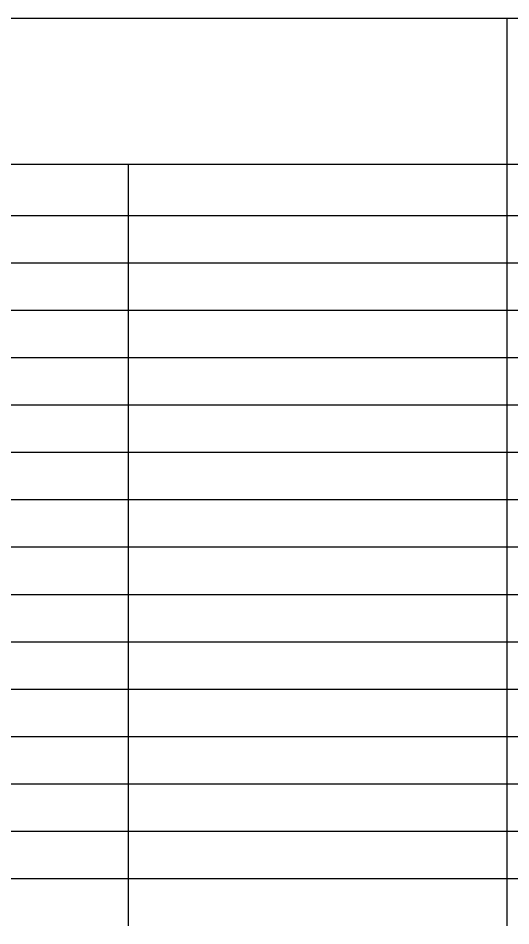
# Model space of a CAD drawing. Extents: x -14196 to 143, y -6096 to 28.
# Drawn here: x 88.512 to 91.113, y -8.329 to -3.537 of the extents above; entities that cross this region are included whole.
import ezdxf

# ---------------------------------------------------------------- set-up
doc = ezdxf.new("R2010")
doc.units = 0
doc.layers.add('RS_Raster1', color=7, linetype='Continuous')

msp = doc.modelspace()

# ---------------------------------------------------------------- linework, layer by layer
at = {"layer": 'RS_Raster1'}
for p, q in [((81.0945, -3.5371), (94.5445, -3.5371)), ((91.0945, -8.3289), (91.0945, -3.5371)), ((81.0945, -4.3079), (94.5445, -4.3079)), ((89.0945, -8.3289), (89.0945, -4.3079)), ((81.0945, -4.5789), (94.5445, -4.5789)), ((81.0945, -4.8289), (94.5445, -4.8289)), ((81.0945, -5.0789), (94.5445, -5.0789)), ((81.0945, -5.3289), (94.5445, -5.3289)), ((81.0945, -5.5789), (94.5445, -5.5789)), ((81.0945, -5.8289), (94.5445, -5.8289)), ((81.0945, -6.0789), (94.5445, -6.0789)), ((81.0945, -6.3289), (94.5445, -6.3289)), ((81.0945, -6.5789), (94.5445, -6.5789)), ((81.0945, -6.8289), (94.5445, -6.8289)), ((81.0945, -7.0789), (94.5445, -7.0789)), ((81.0945, -7.3289), (94.5445, -7.3289)), ((81.0945, -7.5789), (94.5445, -7.5789)), ((81.0945, -7.8289), (94.5445, -7.8289)), ((81.0945, -8.0789), (94.5445, -8.0789))]:
    msp.add_line(p, q, dxfattribs=at)

doc.saveas('drawing.dxf')
